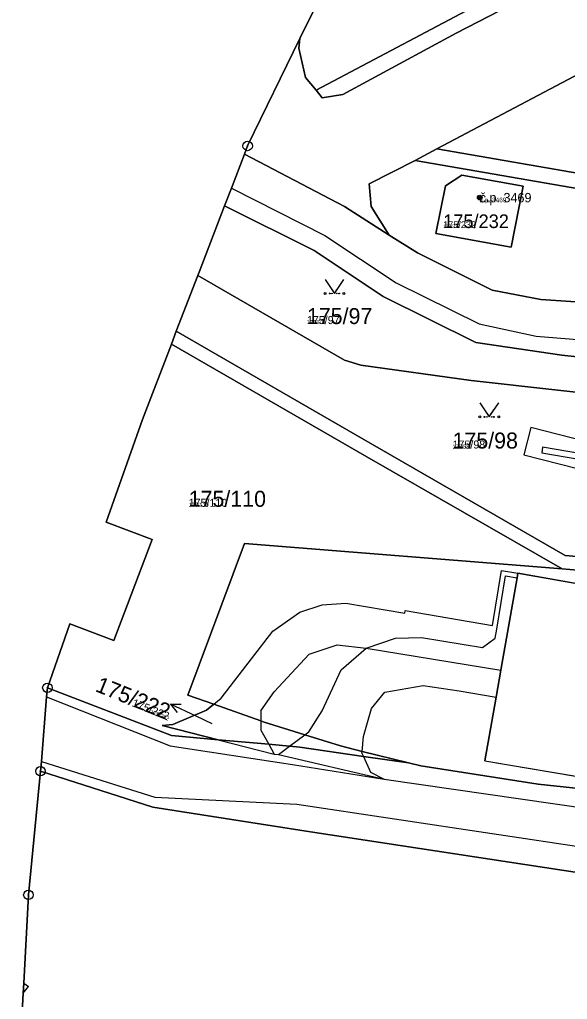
# Model space of a CAD drawing. Extents: x -759873 to -758487, y -975024 to -973516.
# Drawn here: x -759779.4 to -759721.2, y -974770.4 to -974666.3 of the extents above; entities that cross this region are included whole.
import ezdxf

# ---------------------------------------------------------------- set-up
doc = ezdxf.new("R2010")
doc.units = 0
for name, color, linetype in [('KAT_01_hranice KU', 7, 'Continuous'), ('KAT_02_hranice parcel', 7, 'Continuous'), ('KAT_03_1000_st čísla parcelní', 7, 'Continuous'), ('KAT_03_1000_čísla parcelní', 7, 'Continuous'), ('KAT_03_1000_čísla popisná', 7, 'Continuous'), ('KAT_03_250_st čísla parcelní', 7, 'Continuous'), ('KAT_03_250_čísla parcelní', 7, 'Continuous'), ('KAT_03_250_čísla popisná', 7, 'Continuous'), ('KAT_03_500_st čísla parcelní', 7, 'Continuous'), ('KAT_03_500_čísla parcelní', 7, 'Continuous'), ('KAT_03_500_čísla popisná', 7, 'Continuous'), ('KAT_04_vnitřní kresba', 7, 'Continuous'), ('KAT_05_1000_značky kultur', 7, 'Continuous'), ('KAT_05_250_značky kultur', 7, 'Continuous'), ('KAT_05_500_značky kultur', 7, 'Continuous'), ('KAT_07_1000_značky budov', 7, 'Continuous'), ('KAT_07_250_značky budov', 7, 'Continuous'), ('KAT_07_500_značky budov', 7, 'Continuous'), ('KAT_10_věcná břemena', 7, 'Continuous'), ('KAT_11_značky bodu BP', 7, 'Continuous'), ('KAT_12_pomocná šipka', 7, 'Continuous'), ('KAT_14_plocha_budovy', 7, 'Continuous'), ('KAT_14_plocha_pozemek', 7, 'Continuous')]:
    doc.layers.add(name, color=color, linetype=linetype)

msp = doc.modelspace()

# ---------------------------------------------------------------- linework, layer by layer
at = {"layer": 'KAT_01_hranice KU'}
for points in [[(-759748.3, -974665.48), (-759749.65, -974668.28), (-759755.21, -974679.71), (-759755.54, -974680.58), (-759756.94, -974684.19), (-759757.66, -974686.07), (-759760.37, -974693.11), (-759760.51, -974693.47), (-759762.79, -974699.4), (-759763.31, -974700.77), (-759766.4, -974708.78)], [(-759766.4, -974708.78), (-759770.26, -974719.68), (-759765.37, -974721.51), (-759769.44, -974732.25), (-759774.09, -974730.49), (-759776.49, -974737.26), (-759776.57, -974738.23), (-759777.13, -974745.1), (-759777.22, -974746.13), (-759778.51, -974759.27), (-759779, -974768.63), (-759779.06, -974769.72), (-759779.44, -974777.04)]]:
    msp.add_lwpolyline(points, dxfattribs=at)
at = {"layer": 'KAT_02_hranice parcel'}
for p, q in [((-759749.65, -974668.28), (-759748.3, -974665.48)), ((-759755.21, -974679.71), (-759749.65, -974668.28)), ((-759755.54, -974680.58), (-759755.21, -974679.71)), ((-759737.42, -974681.27), (-759735.12, -974680.01)), ((-759760.37, -974693.11), (-759757.66, -974686.07)), ((-759762.79, -974699.4), (-759760.51, -974693.47)), ((-759760.51, -974693.47), (-759760.37, -974693.11)), ((-759763.31, -974700.77), (-759762.79, -974699.4)), ((-759765.37, -974721.51), (-759770.26, -974719.68)), ((-759769.44, -974732.25), (-759765.37, -974721.51)), ((-759721.81, -974724.63), (-759713.66, -974725.35)), ((-759776.49, -974737.26), (-759774.09, -974730.49)), ((-759774.09, -974730.49), (-759769.44, -974732.25)), ((-759776.57, -974738.23), (-759776.49, -974737.26)), ((-759777.13, -974745.1), (-759776.57, -974738.23)), ((-759777.22, -974746.13), (-759777.13, -974745.1))]:
    msp.add_line(p, q, dxfattribs=at)
for points in [[(-759747.95, -974673.79), (-759728.92, -974663.7), (-759716.68, -974657.46), (-759704.69, -974652.23)], [(-759715.4, -974658.58), (-759733.05, -974667.73), (-759745.1, -974674.23), (-759747.28, -974674.58), (-759747.95, -974673.79)], [(-759694.19, -974667.1), (-759705.22, -974666.58), (-759709.74, -974666.64), (-759735.12, -974680.01)], [(-759747.95, -974673.79), (-759749.07, -974672.45), (-759749.79, -974669.31), (-759749.65, -974668.28)], [(-759735.12, -974680.01), (-759706.5, -974684.97), (-759694.51, -974685.79)], [(-759757.66, -974686.07), (-759756.94, -974684.19), (-759755.54, -974680.58)], [(-759740.16, -974689.17), (-759744.92, -974686.14), (-759755.54, -974680.58)], [(-759740.16, -974689.17), (-759742.1, -974686.15), (-759742.3, -974683.73), (-759737.42, -974681.27)], [(-759737.42, -974681.27), (-759707.95, -974686.36), (-759695, -974687.27), (-759702.74, -974697.44)], [(-759735.21, -974689.01), (-759734.18, -974683.94), (-759732.46, -974682.81), (-759725.95, -974683.97), (-759727.23, -974690.45), (-759735.21, -974689.01)], [(-759757.66, -974686.07), (-759748.16, -974690.82), (-759740.81, -974695.69), (-759730.96, -974700.6), (-759721.85, -974701.93), (-759712.7, -974702.91)], [(-759702.74, -974697.44), (-759724.05, -974696.03), (-759729.25, -974695.01), (-759737.16, -974691.07), (-759740.16, -974689.17)], [(-759760.51, -974693.47), (-759744.93, -974702.47), (-759743.19, -974702.98), (-759731.47, -974704.61), (-759713.04, -974706.66)], [(-759762.79, -974699.4), (-759741.96, -974711.41), (-759721.48, -974723.21), (-759714.48, -974723.81), (-759713.54, -974712.85), (-759713.45, -974711.78), (-759713.31, -974710.06), (-759713.04, -974706.66)], [(-759770.26, -974719.68), (-759766.4, -974708.78), (-759763.31, -974700.77)], [(-759763.31, -974700.77), (-759742.56, -974712.72), (-759721.81, -974724.63)], [(-759758.82, -974739.02), (-759761.57, -974738.05), (-759755.53, -974721.94), (-759721.81, -974724.63)], [(-759776.49, -974737.26), (-759763.29, -974742.35), (-759758.36, -974742.79)], [(-759758.36, -974742.79), (-759764.28, -974741.28), (-759763.17, -974741.18), (-759759.59, -974739.65), (-759758.82, -974739.02)], [(-759738.11, -974745.25), (-759743.05, -974744.02), (-759745.36, -974743.44), (-759749.15, -974742.25), (-759753.56, -974740.87), (-759753.8, -974740.79), (-759758.82, -974739.02)], [(-759758.36, -974742.79), (-759752.97, -974743.27), (-759750.76, -974743.47), (-759749.66, -974743.57), (-759742.91, -974744.55), (-759738.11, -974745.25)], [(-759738.11, -974745.25), (-759736.82, -974745.57), (-759724.35, -974747.51), (-759718.05, -974748.17), (-759717.74, -974748.2)], [(-759779.44, -974777.04), (-759779.06, -974769.72), (-759779, -974768.63), (-759778.51, -974759.27), (-759777.22, -974746.13)], [(-759632.24, -974766.61), (-759693, -974761.02), (-759748.53, -974752.57), (-759765.29, -974749.94), (-759777.22, -974746.13)]]:
    msp.add_lwpolyline(points, dxfattribs=at)
at = {"layer": 'KAT_03_1000_čísla popisná'}
msp.add_circle((-759730.56, -974685.2), 0.25, dxfattribs=at)
at = {"layer": 'KAT_03_250_čísla popisná'}
msp.add_circle((-759730.56, -974685.2), 0.0625, dxfattribs=at)
at = {"layer": 'KAT_03_500_čísla popisná'}
msp.add_circle((-759730.56, -974685.2), 0.125, dxfattribs=at)
at = {"layer": 'KAT_04_vnitřní kresba'}
for p, q in [((-759756.94, -974684.19), (-759747.01, -974689.22)), ((-759747.01, -974689.22), (-759739.43, -974694.26)), ((-759739.43, -974694.26), (-759730.63, -974698.62)), ((-759730.63, -974698.62), (-759724.55, -974699.93)), ((-759724.55, -974699.93), (-759697.73, -974702.01)), ((-759729.19, -974730.64), (-759728.25, -974724.79)), ((-759728.25, -974724.79), (-759726.51, -974725.1)), ((-759726.59, -974725.59), (-759726.51, -974725.1)), ((-759726.51, -974725.1), (-759713.77, -974727.35)), ((-759728.75, -974731.04), (-759727.83, -974725.36)), ((-759728.33, -974735.39), (-759726.59, -974725.59)), ((-759727.83, -974725.36), (-759726.59, -974725.59)), ((-759752.52, -974731.25), (-759749.65, -974729.24)), ((-759749.65, -974729.24), (-759747.31, -974728.46)), ((-759747.31, -974728.46), (-759744.79, -974728.29)), ((-759744.79, -974728.29), (-759738.52, -974729.35)), ((-759738.52, -974729.35), (-759738.47, -974729.04)), ((-759738.47, -974729.04), (-759729.19, -974730.64)), ((-759758.03, -974738.36), (-759752.52, -974731.25)), ((-759728.9, -974731.98), (-759728.75, -974731.04)), ((-759742.63, -974733.05), (-759739.51, -974731.98)), ((-759739.51, -974731.98), (-759736.73, -974731.93)), ((-759736.73, -974731.93), (-759730.27, -974733)), ((-759730.27, -974733), (-759728.9, -974731.98)), ((-759748.66, -974733.7), (-759745.71, -974732.69)), ((-759745.71, -974732.69), (-759742.63, -974733.05)), ((-759745.29, -974735.35), (-759742.63, -974733.05)), ((-759742.63, -974733.05), (-759728.33, -974735.39)), ((-759752.41, -974737.68), (-759748.66, -974733.7)), ((-759747.29, -974739.71), (-759745.29, -974735.35)), ((-759728.82, -974738.28), (-759728.33, -974735.39)), ((-759740.65, -974737.72), (-759736.56, -974737.04)), ((-759736.56, -974737.04), (-759732.73, -974737.59)), ((-759732.73, -974737.59), (-759728.82, -974738.28)), ((-759776.57, -974738.23), (-759763.46, -974743.44)), ((-759758.82, -974739.02), (-759758.03, -974738.36)), ((-759753.81, -974739.73), (-759752.41, -974737.68)), ((-759742.04, -974739.46), (-759740.65, -974737.72)), ((-759730.01, -974745.03), (-759728.82, -974738.28)), ((-759742.92, -974742.44), (-759742.04, -974739.46)), ((-759753.81, -974739.73), (-759753.8, -974740.79)), ((-759748.72, -974741.93), (-759747.29, -974739.71)), ((-759753.8, -974740.79), (-759753.8, -974741.77)), ((-759753.8, -974741.77), (-759752.97, -974743.27)), ((-759758.36, -974742.79), (-759752.4, -974744.31)), ((-759750.76, -974743.47), (-759749.15, -974742.25)), ((-759749.15, -974742.25), (-759748.72, -974741.93)), ((-759743.05, -974744.02), (-759742.92, -974742.44)), ((-759763.46, -974743.44), (-759750.45, -974745.4)), ((-759752.97, -974743.27), (-759752.4, -974744.31)), ((-759751.95, -974744.37), (-759750.76, -974743.47)), ((-759752.4, -974744.31), (-759751.95, -974744.37)), ((-759751.95, -974744.37), (-759740.7, -974746.96)), ((-759743.07, -974744.2), (-759743.05, -974744.02)), ((-759743.07, -974744.2), (-759742.91, -974744.55)), ((-759742.91, -974744.55), (-759742.15, -974746.24)), ((-759777.13, -974745.1), (-759765.07, -974748.87)), ((-759750.45, -974745.4), (-759740.7, -974746.96)), ((-759730.01, -974745.03), (-759717.87, -974747.08)), ((-759742.15, -974746.24), (-759740.7, -974746.96)), ((-759740.7, -974746.96), (-759692.41, -974754)), ((-759765.07, -974748.87), (-759750, -974749.64)), ((-759750, -974749.64), (-759692.8, -974758.18)), ((-759779, -974768.63), (-759778.49, -974768.99)), ((-759779.06, -974769.72), (-759778.49, -974768.99))]:
    msp.add_line(p, q, dxfattribs=at)
at = {"layer": 'KAT_05_1000_značky kultur'}
for points in [[(-759746.99, -974693.88), (-759745.99, -974695.38), (-759744.99, -974693.88)], [(-759730.54, -974706.99), (-759729.54, -974708.49), (-759728.54, -974706.99)]]:
    msp.add_lwpolyline(points, dxfattribs=at)
for centre in [(-759746.99, -974695.38), (-759744.99, -974695.38), (-759730.54, -974708.49), (-759728.54, -974708.49)]:
    msp.add_circle(centre, 0.1, dxfattribs=at)
at = {"layer": 'KAT_05_250_značky kultur'}
for points in [[(-759746.24, -974695), (-759745.99, -974695.38), (-759745.74, -974695)], [(-759729.79, -974708.11), (-759729.54, -974708.49), (-759729.29, -974708.11)]]:
    msp.add_lwpolyline(points, dxfattribs=at)
for centre in [(-759746.24, -974695.38), (-759745.74, -974695.38), (-759729.79, -974708.49), (-759729.29, -974708.49)]:
    msp.add_circle(centre, 0.025, dxfattribs=at)
at = {"layer": 'KAT_05_500_značky kultur'}
for points in [[(-759746.49, -974694.63), (-759745.99, -974695.38), (-759745.49, -974694.63)], [(-759730.04, -974707.74), (-759729.54, -974708.49), (-759729.04, -974707.74)]]:
    msp.add_lwpolyline(points, dxfattribs=at)
for centre in [(-759746.49, -974695.38), (-759745.49, -974695.38), (-759730.04, -974708.49), (-759729.04, -974708.49)]:
    msp.add_circle(centre, 0.05, dxfattribs=at)
at = {"layer": 'KAT_07_1000_značky budov'}
msp.add_circle((-759730.57, -974685.2), 0.175, dxfattribs=at)
at = {"layer": 'KAT_07_250_značky budov'}
msp.add_circle((-759730.56, -974685.2), 0.0437, dxfattribs=at)
at = {"layer": 'KAT_07_500_značky budov'}
msp.add_circle((-759730.56, -974685.2), 0.0875, dxfattribs=at)
at = {"layer": 'KAT_10_věcná břemena'}
for points in [[(-759706.81, -974712.63), (-759706.57, -974709.6), (-759709.17, -974709.81), (-759711.01, -974711.84), (-759711.49, -974711.79), (-759713.43, -974711.57), (-759717.81, -974711.48), (-759725.12, -974709.62), (-759725.86, -974712.52), (-759718.21, -974714.48), (-759713.69, -974714.56), (-759711.75, -974714.78), (-759709.83, -974715), (-759707.75, -974712.71)], [(-759706.59, -974709.82), (-759708, -974710.68), (-759709.82, -974712.16), (-759710.49, -974713.07), (-759711.6, -974712.99), (-759713.54, -974712.85), (-759718.52, -974712.64), (-759723.87, -974711.71), (-759723.97, -974712.31), (-759718.58, -974713.24), (-759713.6, -974713.51), (-759711.65, -974713.61), (-759710.19, -974713.69), (-759709.38, -974712.58), (-759707.66, -974711.18), (-759706.65, -974710.56)]]:
    msp.add_lwpolyline(points, close=True, dxfattribs=at)
at = {"layer": 'KAT_11_značky bodu BP'}
for centre, radius in [((-759755.21, -974679.71), 0.5), ((-759755.21, -974679.71), 0.0303), ((-759776.49, -974737.26), 0.5), ((-759776.49, -974737.26), 0.0303), ((-759777.22, -974746.13), 0.5), ((-759777.22, -974746.13), 0.0303), ((-759778.51, -974759.27), 0.5), ((-759778.51, -974759.27), 0.0303)]:
    msp.add_circle(centre, radius, dxfattribs=at)
at = {"layer": 'KAT_12_pomocná šipka'}
for p, q in [((-759763.41, -974739.02), (-759762.29, -974738.99)), ((-759760.69, -974740.29), (-759763.41, -974739.02)), ((-759763.41, -974739.02), (-759762.71, -974739.9)), ((-759758.97, -974741.11), (-759760.69, -974740.29))]:
    msp.add_line(p, q, dxfattribs=at)
at = {"layer": 'KAT_14_plocha_budovy'}
for points in [[(-759732.46, -974682.81), (-759734.18, -974683.94), (-759735.21, -974689.01), (-759727.23, -974690.45), (-759725.95, -974683.97)], [(-759649.17, -974753.04), (-759647.39, -974732.84), (-759651.7, -974732.58), (-759689.46, -974729.57), (-759713.77, -974727.35), (-759726.51, -974725.1), (-759726.59, -974725.59), (-759728.33, -974735.39), (-759728.82, -974738.28), (-759730.01, -974745.03), (-759717.87, -974747.08), (-759715.46, -974747.48), (-759715.33, -974746.83), (-759695.52, -974748.27), (-759688.92, -974747.99), (-759675.67, -974749.13), (-759675.8, -974750.8), (-759653.2, -974752.71)]]:
    msp.add_lwpolyline(points, close=True, dxfattribs=at)
at = {"layer": 'KAT_14_plocha_pozemek'}
for points in [[(-759715.4, -974658.58), (-759733.05, -974667.73), (-759745.1, -974674.23), (-759747.28, -974674.58), (-759747.95, -974673.79), (-759749.07, -974672.45), (-759749.79, -974669.31), (-759749.65, -974668.28), (-759755.21, -974679.71), (-759755.54, -974680.58), (-759744.92, -974686.14), (-759740.16, -974689.17), (-759742.1, -974686.15), (-759742.3, -974683.73), (-759737.42, -974681.27), (-759735.12, -974680.01), (-759709.74, -974666.64)], [(-759728.92, -974663.7), (-759747.95, -974673.79), (-759747.28, -974674.58), (-759745.1, -974674.23), (-759733.05, -974667.73), (-759715.4, -974658.58)], [(-759748.3, -974665.48), (-759749.65, -974668.28), (-759749.79, -974669.31), (-759749.07, -974672.45), (-759747.95, -974673.79), (-759728.92, -974663.7)], [(-759605.75, -974690.44), (-759607.27, -974690.44), (-759617.95, -974690), (-759627.81, -974689.55), (-759629.3, -974689.55), (-759649.38, -974688.64), (-759650.88, -974688.56), (-759671.32, -974687.26), (-759672.88, -974687.14), (-759693, -974685.85), (-759694.51, -974685.79), (-759706.5, -974684.97), (-759735.12, -974680.01), (-759737.42, -974681.27), (-759707.95, -974686.36), (-759695, -974687.27), (-759702.74, -974697.44), (-759700.54, -974697.59), (-759693.02, -974687.37), (-759671.36, -974688.78), (-759649.41, -974690.16), (-759627.85, -974691.09), (-759605.79, -974691.97), (-759584.2, -974692.84)], [(-759702.74, -974697.44), (-759724.05, -974696.03), (-759729.25, -974695.01), (-759737.16, -974691.07), (-759740.16, -974689.17), (-759744.92, -974686.14), (-759755.54, -974680.58), (-759756.94, -974684.19), (-759757.66, -974686.07), (-759748.16, -974690.82), (-759740.81, -974695.69), (-759730.96, -974700.6), (-759721.85, -974701.93), (-759712.7, -974702.91)], [(-759714.48, -974723.81), (-759721.48, -974723.21), (-759741.96, -974711.41), (-759762.79, -974699.4), (-759763.31, -974700.77), (-759742.56, -974712.72), (-759721.81, -974724.63), (-759713.66, -974725.35)], [(-759582.09, -974762.5), (-759692.25, -974751.9), (-759711.27, -974749.14), (-759717.74, -974748.2), (-759718.05, -974748.17), (-759724.35, -974747.51), (-759736.82, -974745.57), (-759738.11, -974745.25), (-759742.91, -974744.55), (-759749.66, -974743.57), (-759750.76, -974743.47), (-759752.97, -974743.27), (-759758.36, -974742.79), (-759763.29, -974742.35), (-759776.49, -974737.26), (-759776.57, -974738.23), (-759777.13, -974745.1), (-759777.22, -974746.13), (-759765.29, -974749.94), (-759748.53, -974752.57), (-759693, -974761.02), (-759632.24, -974766.61), (-759622.27, -974767.52), (-759582.59, -974771.17)], [(-759629.53, -974775.06), (-759629.82, -974770.06), (-759631.29, -974767.42), (-759632.24, -974766.61), (-759693, -974761.02), (-759748.53, -974752.57), (-759765.29, -974749.94), (-759777.22, -974746.13), (-759778.51, -974759.27), (-759779, -974768.63), (-759779.06, -974769.72), (-759779.44, -974777.04)]]:
    msp.add_lwpolyline(points, dxfattribs=at)
for points in [[(-759705.22, -974666.58), (-759709.74, -974666.64), (-759735.12, -974680.01), (-759706.5, -974684.97), (-759694.51, -974685.79), (-759694.35, -974683.54), (-759705.62, -974683.07), (-759705.1, -974670.74), (-759694.38, -974671.19), (-759694.19, -974667.1)], [(-759740.16, -974689.17), (-759737.16, -974691.07), (-759729.25, -974695.01), (-759724.05, -974696.03), (-759702.74, -974697.44), (-759695, -974687.27), (-759707.95, -974686.36), (-759737.42, -974681.27), (-759742.3, -974683.73), (-759742.1, -974686.15)], [(-759735.21, -974689.01), (-759734.18, -974683.94), (-759732.46, -974682.81), (-759725.95, -974683.97), (-759727.23, -974690.45)], [(-759735.21, -974689.01), (-759727.23, -974690.45), (-759725.95, -974683.97), (-759732.46, -974682.81), (-759734.18, -974683.94)], [(-759757.66, -974686.07), (-759760.37, -974693.11), (-759760.51, -974693.47), (-759744.93, -974702.47), (-759743.19, -974702.98), (-759731.47, -974704.61), (-759713.04, -974706.66), (-759712.7, -974702.91), (-759721.85, -974701.93), (-759730.96, -974700.6), (-759740.81, -974695.69), (-759748.16, -974690.82)], [(-759713.54, -974712.85), (-759713.45, -974711.78), (-759713.31, -974710.06), (-759713.04, -974706.66), (-759731.47, -974704.61), (-759743.19, -974702.98), (-759744.93, -974702.47), (-759760.51, -974693.47), (-759762.79, -974699.4), (-759741.96, -974711.41), (-759721.48, -974723.21), (-759714.48, -974723.81)], [(-759763.31, -974700.77), (-759766.4, -974708.78), (-759770.26, -974719.68), (-759765.37, -974721.51), (-759769.44, -974732.25), (-759774.09, -974730.49), (-759776.49, -974737.26), (-759763.29, -974742.35), (-759758.36, -974742.79), (-759764.28, -974741.28), (-759763.17, -974741.18), (-759759.59, -974739.65), (-759758.82, -974739.02), (-759761.57, -974738.05), (-759755.53, -974721.94), (-759721.81, -974724.63), (-759742.56, -974712.72)], [(-759717.74, -974748.2), (-759709.81, -974749.04), (-759693.97, -974750.34), (-759653.28, -974753.71), (-759653.2, -974752.71), (-759649.17, -974753.04), (-759647.39, -974732.84), (-759651.7, -974732.58), (-759689.46, -974729.57), (-759713.77, -974727.35), (-759713.66, -974725.35), (-759721.81, -974724.63), (-759755.53, -974721.94), (-759761.57, -974738.05), (-759758.82, -974739.02), (-759753.8, -974740.79), (-759753.56, -974740.87), (-759749.15, -974742.25), (-759745.36, -974743.44), (-759743.05, -974744.02), (-759738.11, -974745.25), (-759736.82, -974745.57), (-759724.35, -974747.51), (-759718.05, -974748.17)], [(-759738.11, -974745.25), (-759743.05, -974744.02), (-759745.36, -974743.44), (-759749.15, -974742.25), (-759753.56, -974740.87), (-759753.8, -974740.79), (-759758.82, -974739.02), (-759759.59, -974739.65), (-759763.17, -974741.18), (-759764.28, -974741.28), (-759758.36, -974742.79), (-759752.97, -974743.27), (-759750.76, -974743.47), (-759749.66, -974743.57), (-759742.91, -974744.55)]]:
    msp.add_lwpolyline(points, close=True, dxfattribs=at)

# ---------------------------------------------------------------- texts
at = {"layer": 'KAT_03_1000_st čísla parcelní'}
msp.add_text('175/232', height=1.445, dxfattribs=at).set_placement((-759734.44, -974688.43))
at = {"layer": 'KAT_03_1000_čísla parcelní'}
for s, p in [('175/97', (-759748.92, -974698.63)), ('175/98', (-759733.45, -974711.85)), ('175/110', (-759761.48, -974718.04))]:
    msp.add_text(s, height=1.7, dxfattribs=at).set_placement(p)
msp.add_text('175/222', height=1.7, rotation=338, dxfattribs=at).set_placement((-759771.49, -974737.6))
at = {"layer": 'KAT_03_1000_čísla popisná'}
msp.add_text('č.p. 3469', height=1, dxfattribs=at).set_placement((-759730.56, -974685.7))
at = {"layer": 'KAT_03_250_st čísla parcelní'}
msp.add_text('175/232', height=0.361, dxfattribs=at).set_placement((-759734.44, -974688.43))
at = {"layer": 'KAT_03_250_čísla parcelní'}
for s, p in [('175/97', (-759748.92, -974698.63)), ('175/98', (-759733.45, -974711.85)), ('175/110', (-759761.48, -974718.04))]:
    msp.add_text(s, height=0.425, dxfattribs=at).set_placement(p)
msp.add_text('175/222', height=0.425, rotation=338, dxfattribs=at).set_placement((-759765.61, -974739.98))
at = {"layer": 'KAT_03_250_čísla popisná'}
msp.add_text('č.p. 3469', height=0.25, dxfattribs=at).set_placement((-759730.56, -974685.7))
at = {"layer": 'KAT_03_500_st čísla parcelní'}
msp.add_text('175/232', height=0.722, dxfattribs=at).set_placement((-759734.44, -974688.43))
at = {"layer": 'KAT_03_500_čísla parcelní'}
for s, p in [('175/97', (-759748.92, -974698.63)), ('175/98', (-759733.45, -974711.85)), ('175/110', (-759761.48, -974718.04))]:
    msp.add_text(s, height=0.85, dxfattribs=at).set_placement(p)
msp.add_text('175/222', height=0.85, rotation=338, dxfattribs=at).set_placement((-759767.57, -974739.19))
at = {"layer": 'KAT_03_500_čísla popisná'}
msp.add_text('č.p. 3469', height=0.5, dxfattribs=at).set_placement((-759730.56, -974685.7))

doc.saveas('drawing.dxf')
